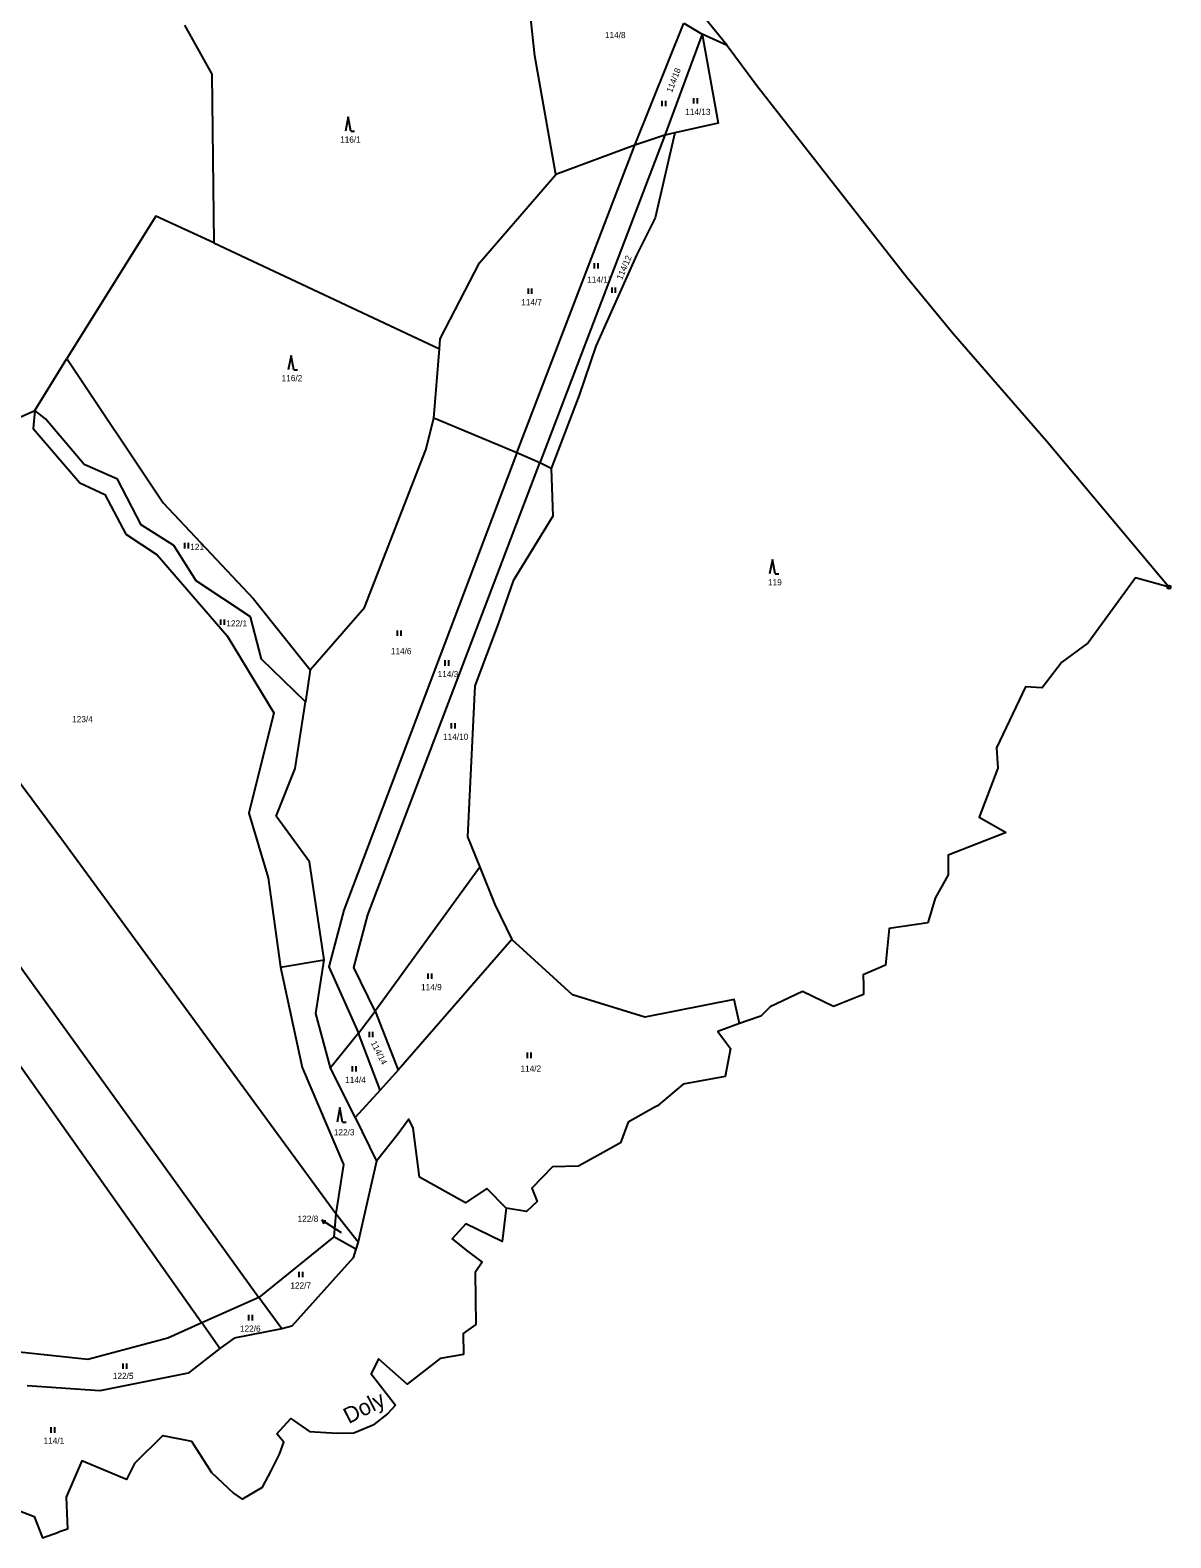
# Model space of a CAD drawing. Extents: x -680203 to -673936, y -1102717 to -1093650.
# Drawn here: x -674250.3 to -673936.4, y -1100740.4 to -1100325.4 of the extents above; entities that cross this region are included whole.
import ezdxf

# ---------------------------------------------------------------- set-up
doc = ezdxf.new("R2010")
doc.units = 0
for name, color, linetype in [('SOxx02xx_Koleje_param další_Popis10', 7, 'Continuous'), ('SOxx02xx_Staničení_Popis10', 7, 'Continuous'), ('SOxxxxxx_Koleje_hlavní_body_Popis10', 7, 'Continuous'), ('SOxxxxxx_Osa_bod_P', 7, 'Continuous'), ('x_prac', 7, 'Continuous')]:
    doc.layers.add(name, color=color, linetype=linetype)

msp = doc.modelspace()

# ---------------------------------------------------------------- linework, layer by layer
at = {"layer": 'SOxx02xx_Koleje_param další_Popis10'}
for radius in [0.5, 0.0303]:
    msp.add_circle((-673936.89, -1100478.73), radius, dxfattribs=at)
at = {"layer": 'SOxx02xx_Staničení_Popis10'}
for p, q in [((-674167.49, -1100654.59), (-674170.01, -1100652.96)), ((-674170.01, -1100652.96), (-674168.89, -1100653.08)), ((-674170.01, -1100652.96), (-674169.44, -1100653.92)), ((-674164.64, -1100656.45), (-674167.49, -1100654.59))]:
    msp.add_line(p, q, dxfattribs=at)
at = {"layer": 'SOxxxxxx_Koleje_hlavní_body_Popis10'}
for p, q in [((-674076.34, -1100346.37), (-674076.34, -1100344.87)), ((-674075.34, -1100346.37), (-674075.34, -1100344.87)), ((-674067.65, -1100345.66), (-674067.65, -1100344.16)), ((-674066.65, -1100345.66), (-674066.65, -1100344.16)), ((-674162.78, -1100349.26), (-674163.53, -1100353.26)), ((-674162.03, -1100353.26), (-674162.78, -1100349.26)), ((-674162.03, -1100353.26), (-674161.03, -1100353.26)), ((-674094.97, -1100391.05), (-674094.97, -1100389.55)), ((-674093.97, -1100391.05), (-674093.97, -1100389.55)), ((-674113.19, -1100398.04), (-674113.19, -1100396.54)), ((-674112.19, -1100398.04), (-674112.19, -1100396.54)), ((-674090.17, -1100397.74), (-674090.17, -1100396.24)), ((-674089.17, -1100397.74), (-674089.17, -1100396.24)), ((-674178.5, -1100414.94), (-674179.25, -1100418.94)), ((-674177.75, -1100418.94), (-674178.5, -1100414.94)), ((-674177.75, -1100418.94), (-674176.75, -1100418.94)), ((-674207.74, -1100468.07), (-674207.74, -1100466.57)), ((-674206.74, -1100468.07), (-674206.74, -1100466.57)), ((-674046.04, -1100471.09), (-674046.79, -1100475.09)), ((-674045.29, -1100475.09), (-674046.04, -1100471.09)), ((-674045.29, -1100475.09), (-674044.29, -1100475.09)), ((-674197.8, -1100489.13), (-674197.8, -1100487.63)), ((-674196.8, -1100489.13), (-674196.8, -1100487.63)), ((-674149.2, -1100492.16), (-674149.2, -1100490.66)), ((-674148.2, -1100492.16), (-674148.2, -1100490.66)), ((-674136.06, -1100500.36), (-674136.06, -1100498.86)), ((-674135.06, -1100500.36), (-674135.06, -1100498.86)), ((-674134.34, -1100517.62), (-674134.34, -1100516.12)), ((-674133.34, -1100517.62), (-674133.34, -1100516.12)), ((-674140.72, -1100586.51), (-674140.72, -1100585.01)), ((-674139.72, -1100586.51), (-674139.72, -1100585.01)), ((-674156.94, -1100602.6), (-674156.94, -1100601.1)), ((-674155.94, -1100602.6), (-674155.94, -1100601.1)), ((-674113.45, -1100608.33), (-674113.45, -1100606.83)), ((-674112.45, -1100608.33), (-674112.45, -1100606.83)), ((-674161.6, -1100612.04), (-674161.6, -1100610.54)), ((-674160.6, -1100612.04), (-674160.6, -1100610.54)), ((-674165.04, -1100621.94), (-674165.79, -1100625.94)), ((-674164.29, -1100625.94), (-674165.04, -1100621.94)), ((-674164.29, -1100625.94), (-674163.29, -1100625.94)), ((-674176.26, -1100668.62), (-674176.26, -1100667.12)), ((-674175.26, -1100668.62), (-674175.26, -1100667.12)), ((-674190.1, -1100680.5), (-674190.1, -1100679)), ((-674189.1, -1100680.5), (-674189.1, -1100679)), ((-674224.71, -1100693.86), (-674224.71, -1100692.36)), ((-674223.71, -1100693.86), (-674223.71, -1100692.36)), ((-674244.5, -1100711.41), (-674244.5, -1100709.91)), ((-674243.5, -1100711.41), (-674243.5, -1100709.91))]:
    msp.add_line(p, q, dxfattribs=at)
at = {"layer": 'x_prac'}
for p, q in [((-674058.45, -1100329.7), (-674064.92, -1100321.79)), ((-674083.89, -1100357.14), (-674070.36, -1100323.56)), ((-674070.36, -1100323.56), (-674065.38, -1100326.58)), ((-674065.38, -1100326.58), (-674075.64, -1100354.32)), ((-674058.45, -1100329.7), (-674065.38, -1100326.58)), ((-674058.45, -1100329.7), (-674050.27, -1100340.71)), ((-674050.27, -1100340.71), (-674009.07, -1100393.42)), ((-674075.64, -1100354.32), (-674110.04, -1100444.56)), ((-674075.64, -1100354.32), (-674083.89, -1100357.14)), ((-674072.86, -1100353.68), (-674075.64, -1100354.32)), ((-674116.33, -1100441.72), (-674083.89, -1100357.14)), ((-674083.89, -1100357.14), (-674105.6, -1100365.21)), ((-674199.75, -1100384.02), (-674137.63, -1100413.19)), ((-674009.07, -1100393.42), (-673996.27, -1100408.95)), ((-674139.17, -1100432.27), (-674137.63, -1100413.19)), ((-674248.97, -1100430.16), (-674240.2, -1100415.78)), ((-674116.33, -1100441.72), (-674139.17, -1100432.27)), ((-674110.04, -1100444.56), (-674116.33, -1100441.72)), ((-674106.93, -1100446.08), (-674110.04, -1100444.56)), ((-674173.21, -1100501.51), (-674174.52, -1100510.32)), ((-674126.54, -1100555.82), (-674155.36, -1100595.43)), ((-674117.76, -1100575.67), (-674149.03, -1100611.65)), ((-674181.4, -1100583.3), (-674169.36, -1100581.26)), ((-674159.92, -1100601.44), (-674155.36, -1100595.43)), ((-674155.36, -1100595.43), (-674149.03, -1100611.65)), ((-674159.92, -1100601.44), (-674167.66, -1100611.02)), ((-674153.95, -1100617.14), (-674159.92, -1100601.44)), ((-674160.82, -1100624.72), (-674167.66, -1100611.02)), ((-674149.03, -1100611.65), (-674153.95, -1100617.14)), ((-674153.95, -1100617.14), (-674160.82, -1100624.72)), ((-674160.82, -1100624.72), (-674154.98, -1100636.71)), ((-674154.98, -1100636.71), (-674160.04, -1100658.86)), ((-674090.98, -1100633.41), (-674099.36, -1100638.04)), ((-674166.16, -1100651.05), (-674166.71, -1100657.49)), ((-674166.16, -1100651.05), (-674160.04, -1100658.86)), ((-674166.71, -1100657.49), (-674187.39, -1100674.25)), ((-674160.65, -1100660.94), (-674166.71, -1100657.49)), ((-674160.04, -1100658.86), (-674160.65, -1100660.94)), ((-674187.39, -1100674.25), (-674203.04, -1100681.21)), ((-674181, -1100682.81), (-674187.39, -1100674.25)), ((-674198.05, -1100688.25), (-674203.04, -1100681.21))]:
    msp.add_line(p, q, dxfattribs=at)
for points in [[(-674105.6, -1100365.21), (-674111.45, -1100332.49), (-674114.89, -1100300.17)], [(-674207.79, -1100324.11), (-674200.25, -1100337.56), (-674199.75, -1100384.02)], [(-674065.38, -1100326.58), (-674060.98, -1100351.05), (-674072.86, -1100353.68)], [(-674072.86, -1100353.68), (-674078.33, -1100377.08), (-674083.44, -1100387.35), (-674094.64, -1100412.38), (-674099.25, -1100425.88), (-674106.93, -1100446.08)], [(-674137.63, -1100413.19), (-674137.41, -1100410.39), (-674126.6, -1100389.44), (-674105.6, -1100365.21)], [(-674199.75, -1100384.02), (-674215.68, -1100376.65), (-674240.2, -1100415.78)], [(-673996.27, -1100408.95), (-673970.63, -1100438.42), (-673936.89, -1100478.73)], [(-674240.2, -1100415.78), (-674213.72, -1100455.56), (-674188.79, -1100481.98), (-674173.21, -1100501.51)], [(-674316.99, -1100446.6), (-674287.26, -1100426.64), (-674284.08, -1100424.24), (-674260.99, -1100435.44), (-674248.97, -1100430.16)], [(-674248.97, -1100430.16), (-674249.45, -1100435.11), (-674236.65, -1100450.05), (-674229.7, -1100453.19), (-674223.98, -1100464.19), (-674215.33, -1100469.81), (-674196.1, -1100492.14), (-674183.21, -1100513.27), (-674190.1, -1100540.94), (-674184.79, -1100558.71), (-674181.4, -1100583.3)], [(-674174.52, -1100510.32), (-674186.62, -1100498.54), (-674189.66, -1100486.93), (-674204.63, -1100477), (-674210.7, -1100467.31), (-674219.73, -1100461.59), (-674226.23, -1100449.02), (-674235.4, -1100444.98), (-674246.06, -1100432.44), (-674248.97, -1100430.16)], [(-674173.21, -1100501.51), (-674158.31, -1100484.37), (-674141.38, -1100440.95), (-674139.17, -1100432.27)], [(-674116.33, -1100441.72), (-674163.97, -1100567.66), (-674168.05, -1100583.2), (-674159.92, -1100601.44)], [(-674155.36, -1100595.43), (-674161.18, -1100583.37), (-674157.37, -1100568.9), (-674110.04, -1100444.56)], [(-674106.93, -1100446.08), (-674106.44, -1100459.2), (-674117.36, -1100477.03), (-674121.47, -1100488.84), (-674127.88, -1100505.92), (-674129.96, -1100547.42), (-674126.54, -1100555.82)], [(-674315.93, -1100448), (-674241.14, -1100548.73), (-674166.16, -1100651.05)], [(-674338.73, -1100462.63), (-674260.88, -1100572.26), (-674187.39, -1100674.25)], [(-674351.91, -1100470.43), (-674281.09, -1100570.81), (-674203.04, -1100681.21)], [(-673936.89, -1100478.73), (-673946.13, -1100476.17), (-673959.11, -1100494.05), (-673966.39, -1100499.35), (-673971.8, -1100506.42), (-673976.43, -1100506.19), (-673984.4, -1100522.98), (-673983.98, -1100528.55), (-673989.11, -1100542.01), (-673981.66, -1100546.22)], [(-674169.36, -1100581.26), (-674173.39, -1100554.31), (-674182.59, -1100541.75), (-674177.32, -1100528.67), (-674174.52, -1100510.32)], [(-673981.66, -1100546.22), (-673997.65, -1100552.5), (-673997.67, -1100557.91), (-674001.24, -1100564.36), (-674003.22, -1100571.1)], [(-674126.54, -1100555.82), (-674122.39, -1100566.08), (-674117.76, -1100575.67)], [(-674003.22, -1100571.1), (-674013.93, -1100572.68), (-674014.9, -1100582.73), (-674021.05, -1100585.42), (-674020.97, -1100588.47)], [(-674055.06, -1100598.85), (-674056.55, -1100592.22), (-674081.17, -1100597.1), (-674101.01, -1100590.94), (-674117.76, -1100575.67)], [(-674181.4, -1100583.3), (-674175.47, -1100610.92), (-674164.08, -1100637.61), (-674166.16, -1100651.05)], [(-674167.66, -1100611.02), (-674171.7, -1100596.01), (-674169.36, -1100581.26)], [(-674029.18, -1100594.16), (-674037.78, -1100590), (-674046.68, -1100594.22), (-674049.25, -1100596.75), (-674050.03, -1100597.04), (-674055.06, -1100598.85)], [(-674020.97, -1100588.47), (-674020.92, -1100590.82), (-674029.18, -1100594.16)], [(-674055.06, -1100598.85), (-674061.06, -1100601.02), (-674058.67, -1100604.21)], [(-674058.67, -1100604.21), (-674057.55, -1100605.7), (-674059, -1100613.35), (-674070.59, -1100615.46), (-674077.67, -1100621.42), (-674078.57, -1100621.93)], [(-674078.57, -1100621.93), (-674085.74, -1100626), (-674087.85, -1100631.68), (-674090.98, -1100633.41)], [(-674119.31, -1100649.58), (-674124.65, -1100644.19), (-674130.48, -1100648.13), (-674143.16, -1100641.11), (-674144.86, -1100627.64), (-674146.06, -1100625.14), (-674148.98, -1100629.15), (-674154.98, -1100636.71)], [(-674099.36, -1100638.04), (-674106.56, -1100638.22), (-674112.24, -1100644.14), (-674110.77, -1100647.77), (-674113.7, -1100650.52), (-674119.31, -1100649.58)], [(-674119.31, -1100649.58), (-674120.42, -1100658.77), (-674130.38, -1100653.91), (-674134.18, -1100658.07), (-674130.26, -1100661.14), (-674125.92, -1100664.52), (-674127.79, -1100667.33), (-674127.6, -1100681.68)], [(-674160.65, -1100660.94), (-674161.37, -1100663.28), (-674178.25, -1100682.14), (-674181, -1100682.81)], [(-674203.04, -1100681.21), (-674212.41, -1100685.4), (-674234.4, -1100691.23), (-674257.62, -1100688.76)], [(-674181, -1100682.81), (-674194.13, -1100685.39), (-674198.05, -1100688.25)], [(-674127.6, -1100681.68), (-674131.11, -1100684.09), (-674131.05, -1100689.85)], [(-674198.05, -1100688.25), (-674206.8, -1100695.04), (-674231.15, -1100699.86), (-674251.11, -1100698.52)], [(-674131.05, -1100689.85), (-674137.43, -1100690.97), (-674146.5, -1100698.05), (-674154.46, -1100691.09), (-674156.45, -1100695.25), (-674149.76, -1100703.81)], [(-674213.79, -1100712.22), (-674205.9, -1100713.79), (-674200.38, -1100722.35), (-674194.28, -1100728.08), (-674191.95, -1100729.67), (-674186.34, -1100726.38), (-674183.93, -1100721.87), (-674181.66, -1100717.32), (-674180.5, -1100713.98), (-674182.4, -1100711.72), (-674178.58, -1100707.5), (-674173.41, -1100711.05), (-674165.91, -1100711.57), (-674161.17, -1100711.41), (-674155.68, -1100709.18)], [(-674149.76, -1100703.81), (-674151.98, -1100706.25), (-674155.68, -1100709.18)], [(-674213.79, -1100712.22), (-674221.57, -1100719.9), (-674223.79, -1100724.3), (-674236.09, -1100719.16), (-674240.35, -1100729.17), (-674239.99, -1100737.94), (-674242.44, -1100738.8)], [(-674273.65, -1100730.68), (-674270.81, -1100725.97), (-674265.82, -1100722.54), (-674265.65, -1100731.79), (-674259.49, -1100730.57), (-674249.19, -1100734.49), (-674246.9, -1100740.35), (-674242.44, -1100738.8)]]:
    msp.add_lwpolyline(points, dxfattribs=at)

# ---------------------------------------------------------------- texts
at = {"layer": 'SOxx02xx_Staničení_Popis10'}
msp.add_text('Doly', height=4.4, rotation=27, dxfattribs=at).set_placement((-674162.64, -1100709.08))
at = {"layer": 'SOxxxxxx_Osa_bod_P'}
for s, p in [('114/8', (-674092.12, -1100327.64)), ('114/13', (-674070.03, -1100348.78)), ('116/1', (-674164.99, -1100356.39)), ('114/17', (-674097, -1100394.94)), ('114/7', (-674115.16, -1100401.17)), ('116/2', (-674181.08, -1100422.06)), ('121', (-674206.23, -1100468.5)), ('119', (-674047.25, -1100478.22)), ('122/1', (-674196.29, -1100489.55)), ('114/6', (-674151.03, -1100497.19)), ('114/3', (-674138.14, -1100503.49)), ('123/4', (-674238.72, -1100515.89)), ('114/10', (-674136.67, -1100520.75)), ('114/9', (-674142.72, -1100589.64)), ('114/2', (-674115.36, -1100612.07)), ('114/4', (-674163.6, -1100615.17)), ('122/3', (-674166.72, -1100629.59)), ('122/8', (-674176.68, -1100653.39)), ('122/7', (-674178.67, -1100671.75)), ('122/6', (-674192.55, -1100683.62)), ('122/5', (-674227.52, -1100696.64)), ('114/1', (-674246.58, -1100714.47))]:
    msp.add_text(s, height=1.7, dxfattribs=at).set_placement(p)
for s, rotation, p in [('114/18', 69, (-674073.68, -1100342.76)), ('114/12', 67, (-674087.43, -1100394.29)), ('114/14', 297, (-674156.62, -1100604.12))]:
    msp.add_text(s, height=1.7, rotation=rotation, dxfattribs=at).set_placement(p)

doc.saveas('drawing.dxf')
